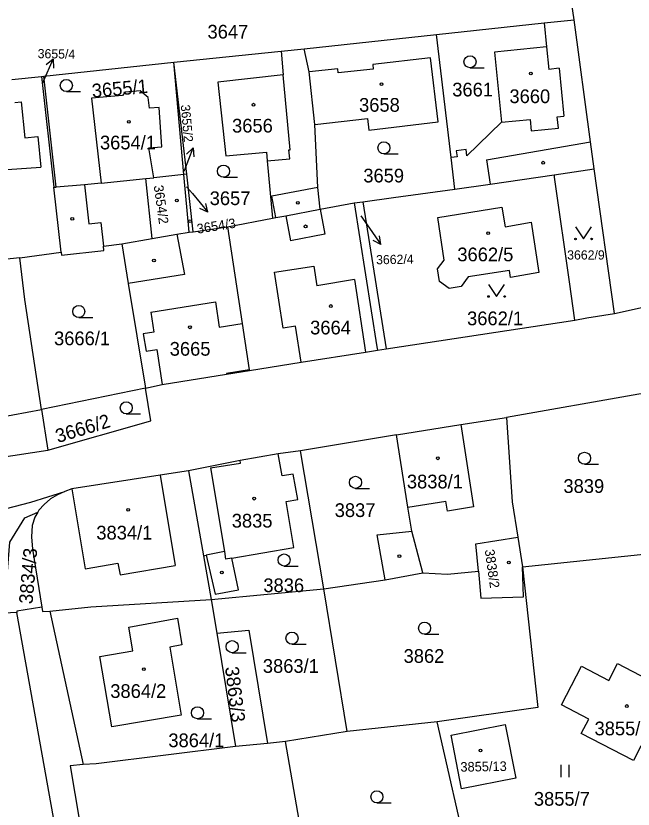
# Model space of a CAD drawing. Extents: x -869103 to -863415, y -1015889 to -1012477.
# Drawn here: x -867170.4 to -867093.8, y -1014607.6 to -1014509.2 of the extents above; entities that cross this region are included whole.
import ezdxf

# ---------------------------------------------------------------- set-up
doc = ezdxf.new("R2010")
doc.units = 0
for name, color, linetype in [('Hranice parcel', 7, 'Continuous'), ('Parcelní čísla', 7, 'Continuous'), ('Pop  PČ popisy', 7, 'Continuous'), ('Vnitřní kresba', 7, 'Continuous'), ('Značky budov', 7, 'Continuous'), ('Značky kultur', 7, 'Continuous')]:
    doc.layers.add(name, color=color, linetype=linetype)

msp = doc.modelspace()

# ---------------------------------------------------------------- linework, layer by layer
at = {"layer": 'Hranice parcel'}
for p, q in [((-867101.09, -1014509.66), (-867102.23, -1014501.68)), ((-867118.18, -1014511.5), (-867104.81, -1014510.06)), ((-867104.81, -1014510.06), (-867101.09, -1014509.66)), ((-867134.61, -1014513.27), (-867118.18, -1014511.5)), ((-867116.37, -1014526.76), (-867118.18, -1014511.5)), ((-867137.47, -1014513.56), (-867134.61, -1014513.27)), ((-867133.99, -1014516.12), (-867134.61, -1014513.27)), ((-867150.8, -1014514.92), (-867137.47, -1014513.56)), ((-867166.92, -1014516.66), (-867150.8, -1014514.92)), ((-867149.53, -1014528.86), (-867150.8, -1014514.92)), ((-867149.18, -1014528.82), (-867150.8, -1014514.92)), ((-867133.26, -1014522.66), (-867133.99, -1014516.12)), ((-867170.89, -1014517.07), (-867167.22, -1014516.69)), ((-867167.22, -1014516.69), (-867166.92, -1014516.66)), ((-867167.22, -1014516.69), (-867165.67, -1014530.43)), ((-867165.37, -1014530.41), (-867166.92, -1014516.66)), ((-867115.91, -1014530.68), (-867116.37, -1014526.76)), ((-867103.56, -1014528.88), (-867098.6, -1014528.15)), ((-867096.08, -1014546.1), (-867098.6, -1014528.15)), ((-867149.53, -1014528.86), (-867153.25, -1014529.25)), ((-867149.18, -1014528.82), (-867149.53, -1014528.86)), ((-867148.88, -1014536.02), (-867149.53, -1014528.86)), ((-867148.39, -1014535.95), (-867149.18, -1014528.82)), ((-867165.67, -1014530.43), (-867165.37, -1014530.41)), ((-867164.76, -1014538.48), (-867165.67, -1014530.43)), ((-867132.62, -1014533.17), (-867128.41, -1014532.38)), ((-867128.41, -1014532.38), (-867127.34, -1014532.23)), ((-867127.34, -1014532.23), (-867124.43, -1014550.48)), ((-867144.12, -1014535.33), (-867138.55, -1014534.28)), ((-867148.88, -1014536.02), (-867148.39, -1014535.95)), ((-867148.39, -1014535.95), (-867144.12, -1014535.33)), ((-867157.22, -1014537.44), (-867153.48, -1014536.78)), ((-867169.89, -1014539.18), (-867164.76, -1014538.48)), ((-867169.89, -1014539.18), (-867172.89, -1014539.5)), ((-867124.43, -1014550.48), (-867101, -1014546.94)), ((-867125.5, -1014550.65), (-867124.43, -1014550.48)), ((-867141.41, -1014553.09), (-867141.4, -1014553.16)), ((-867154.31, -1014555.34), (-867167.19, -1014558.02)), ((-867167.19, -1014558.02), (-867166.43, -1014563.04)), ((-867123.12, -1014561.13), (-867135.06, -1014563.12)), ((-867203.46, -1014568.81), (-867166.43, -1014563.04)), ((-867135.06, -1014563.12), (-867137.81, -1014563.51)), ((-867132.16, -1014580.25), (-867135.06, -1014563.12)), ((-867148.98, -1014565.6), (-867147.1, -1014576.15)), ((-867108.08, -1014573.84), (-867107.48, -1014577.54)), ((-867147.1, -1014576.15), (-867146.13, -1014581.59)), ((-867107.48, -1014577.54), (-867092.05, -1014575.92)), ((-867116.79, -1014578.41), (-867112.98, -1014578.05)), ((-867132.16, -1014580.25), (-867124.53, -1014579.12)), ((-867146.13, -1014581.59), (-867132.16, -1014580.25)), ((-867129.28, -1014597.95), (-867132.16, -1014580.25)), ((-867146.13, -1014581.59), (-867145.44, -1014585.73)), ((-867170.27, -1014583.19), (-867171.83, -1014583.26)), ((-867167.16, -1014582.54), (-867170.28, -1014583.03)), ((-867170.28, -1014583.03), (-867170.27, -1014583.19)), ((-867166.19, -1014583.01), (-867162.02, -1014602.05)), ((-867145.44, -1014585.73), (-867143.12, -1014599.82)), ((-867118.08, -1014596.76), (-867129.28, -1014597.95)), ((-867129.28, -1014597.95), (-867136.92, -1014599.19)), ((-867139.15, -1014599.42), (-867143.12, -1014599.82)), ((-867136.92, -1014599.19), (-867139.15, -1014599.42)), ((-867133.27, -1014620.18), (-867136.92, -1014599.19))]:
    msp.add_line(p, q, dxfattribs=at)
for points in [[(-867104.81, -1014510.06), (-867104.51, -1014513), (-867110.99, -1014513.66), (-867110.1, -1014522.36), (-867114.4, -1014526.52), (-867114.49, -1014525.75), (-867115.72, -1014525.91), (-867115.63, -1014526.67), (-867116.37, -1014526.76)], [(-867098.6, -1014528.15), (-867099.05, -1014524.81), (-867101.09, -1014509.66)], [(-867137.47, -1014513.56), (-867137.2, -1014516.48), (-867145.3, -1014517.42), (-867144.32, -1014526.53), (-867139.28, -1014526.07), (-867139.18, -1014527.17), (-867138.55, -1014534.28)], [(-867133.26, -1014522.66), (-867126.75, -1014521.9), (-867126.58, -1014523.36), (-867117.98, -1014522.34), (-867118.93, -1014514.4), (-867126.08, -1014515.2), (-867126.02, -1014515.78), (-867130.38, -1014516.25), (-867130.44, -1014515.73), (-867133.99, -1014516.12)], [(-867153.25, -1014529.25), (-867153.88, -1014525.54), (-867152.28, -1014525.43), (-867152.58, -1014520.54), (-867153.79, -1014520.62), (-867153.97, -1014519.3), (-867154.97, -1014518.48), (-867156.84, -1014518.63), (-867157.15, -1014519.05), (-867160.98, -1014519.37), (-867159.8, -1014529.94), (-867161.88, -1014530.12), (-867165.37, -1014530.41)], [(-867132.62, -1014533.17), (-867132.89, -1014530.48), (-867133.26, -1014522.66)], [(-867115.91, -1014530.68), (-867111.53, -1014530.04), (-867103.56, -1014528.88)], [(-867101, -1014546.94), (-867101.68, -1014542.17), (-867103.44, -1014529.76), (-867103.52, -1014529.18), (-867103.54, -1014529.03), (-867103.56, -1014528.88)], [(-867153.48, -1014536.78), (-867154.26, -1014529.36), (-867153.25, -1014529.25)], [(-867127.34, -1014532.23), (-867123.52, -1014531.72), (-867115.91, -1014530.68)], [(-867128.41, -1014532.38), (-867125.57, -1014550.24), (-867125.5, -1014550.65)], [(-867106.42, -1014534.78), (-867105.48, -1014540.99), (-867108.99, -1014541.61), (-867109.12, -1014540.76), (-867114.24, -1014541.56), (-867115.1, -1014542.76), (-867116.61, -1014543), (-867117.82, -1014542.12), (-867118.06, -1014540.56), (-867117.22, -1014539.46), (-867118.01, -1014534.2), (-867110.06, -1014532.91), (-867109.67, -1014535.36), (-867106.42, -1014534.78)], [(-867138.55, -1014534.28), (-867138.12, -1014534.2), (-867136.88, -1014533.97), (-867132.62, -1014533.17)], [(-867153.48, -1014536.78), (-867150.39, -1014536.24), (-867148.88, -1014536.02)], [(-867144.12, -1014535.33), (-867142.31, -1014547.34), (-867141.41, -1014553.09)], [(-867164.76, -1014538.48), (-867164.72, -1014538.88), (-867159.45, -1014538.28), (-867159.51, -1014537.76), (-867157.22, -1014537.44)], [(-867157.22, -1014537.44), (-867156.43, -1014542.38), (-867154.31, -1014555.34)], [(-867167.19, -1014558.02), (-867169.27, -1014544.34), (-867169.89, -1014539.18)], [(-867096.08, -1014546.1), (-867092.9, -1014545.39), (-867086.27, -1014544.39)], [(-867101, -1014546.94), (-867099.53, -1014546.62), (-867096.08, -1014546.1)], [(-867141.4, -1014553.16), (-867134.98, -1014552.12), (-867126.98, -1014550.9), (-867125.5, -1014550.65)], [(-867154.31, -1014555.34), (-867152.24, -1014554.9), (-867144.26, -1014553.63), (-867141.4, -1014553.16)], [(-867166.43, -1014563.04), (-867153.63, -1014559.39), (-867154.31, -1014555.34)], [(-867092.58, -1014556.05), (-867093.07, -1014556.1), (-867109.48, -1014558.99)], [(-867200.7, -1014566.1), (-867199.51, -1014565.78), (-867191.81, -1014563.86), (-867191.52, -1014563.35), (-867186.8, -1014562.15), (-867182.08, -1014560.95), (-867181.6, -1014561.27), (-867176.32, -1014559.88), (-867172.57, -1014558.99), (-867167.19, -1014558.02)], [(-867123.12, -1014561.13), (-867115.17, -1014559.85), (-867109.48, -1014558.99)], [(-867109.48, -1014558.99), (-867108.79, -1014569.44), (-867108.08, -1014573.84)], [(-867124.53, -1014579.12), (-867125.52, -1014573.55), (-867121.25, -1014573.1), (-867121.72, -1014570.12), (-867123.12, -1014561.13)], [(-867137.81, -1014563.51), (-867142.55, -1014564.32), (-867148.98, -1014565.6)], [(-867147.1, -1014576.15), (-867146.76, -1014576.08), (-867145.64, -1014580.92), (-867142.77, -1014580.37), (-867143.59, -1014576.44), (-867135.87, -1014575.12), (-867136.82, -1014569.41), (-867135.4, -1014569.17), (-867135.95, -1014566.01), (-867137.35, -1014566.24), (-867137.81, -1014563.51)], [(-867148.98, -1014565.6), (-867152.48, -1014566.14), (-867163.45, -1014567.83), (-867164.29, -1014568.16), (-867165.24, -1014568.57), (-867166.1, -1014569.09), (-867166.88, -1014569.8), (-867167.55, -1014570.51), (-867167.68, -1014570.74)], [(-867171.83, -1014583.26), (-867171.13, -1014574.44), (-867169.29, -1014571.46), (-867167.68, -1014570.74)], [(-867167.68, -1014570.74), (-867168.02, -1014571.36), (-867168.35, -1014572.38), (-867168.43, -1014573.8), (-867168.32, -1014575.33), (-867167.16, -1014582.54)], [(-867112.98, -1014578.05), (-867113.3, -1014574.66), (-867108.08, -1014573.84)], [(-867124.53, -1014579.12), (-867119.89, -1014578.28), (-867116.79, -1014578.41)], [(-867107.48, -1014577.54), (-867105.61, -1014594.97), (-867118.08, -1014596.76)], [(-867112.98, -1014578.05), (-867112.67, -1014581.39), (-867107.38, -1014581.25), (-867107.48, -1014577.54)], [(-867166.19, -1014583.01), (-867161.1, -1014582.47), (-867146.13, -1014581.59)], [(-867154.08, -1014647.3), (-867158.62, -1014648.39), (-867170.27, -1014583.19)], [(-867167.16, -1014582.54), (-867167.08, -1014583.06), (-867166.19, -1014583.01)], [(-867150.33, -1014583.9), (-867149.78, -1014587.2), (-867151.28, -1014587.47), (-867149.87, -1014595.9), (-867158.47, -1014597.35), (-867159.95, -1014588.65), (-867155.87, -1014587.95), (-867156.36, -1014585), (-867150.33, -1014583.9)], [(-867145.44, -1014585.73), (-867141.46, -1014585.36), (-867139.15, -1014599.42)], [(-867096.79, -1014591.62), (-867095.69, -1014589.53), (-867089.2, -1014592.91), (-867090.28, -1014594.96), (-867086.92, -1014596.75), (-867089.43, -1014601.53), (-867092.82, -1014599.78), (-867093.74, -1014601.54), (-867100.2, -1014598.18), (-867099.27, -1014596.4), (-867102.64, -1014594.65), (-867100.18, -1014589.84), (-867096.79, -1014591.62)], [(-867113.22, -1014617.93), (-867114.06, -1014614.36), (-867118.08, -1014596.76)], [(-867108.34, -1014603.75), (-867115.07, -1014605.07), (-867116.37, -1014598.39), (-867109.65, -1014597.08), (-867108.34, -1014603.75)], [(-867143.12, -1014599.82), (-867160.41, -1014601.95), (-867162.02, -1014602.05)], [(-867162.02, -1014602.05), (-867163.63, -1014602.2), (-867161.32, -1014615.93), (-867161.27, -1014616.71), (-867160.29, -1014622.71)]]:
    msp.add_lwpolyline(points, dxfattribs=at)
at = {"layer": 'Pop  PČ popisy'}
for p, q in [((-867166.95, -1014517.29), (-867165.777, -1014514.528)), ((-867165.777, -1014514.528), (-867166.63, -1014515.254)), ((-867165.777, -1014514.528), (-867165.708, -1014515.645)), ((-867167.04, -1014517.49), (-867166.95, -1014517.29)), ((-867149.47, -1014528.36), (-867148.395, -1014525.558)), ((-867148.395, -1014525.558), (-867149.221, -1014526.314)), ((-867148.395, -1014525.558), (-867148.286, -1014526.673)), ((-867149.5, -1014528.44), (-867149.47, -1014528.36)), ((-867149.19, -1014530.37), (-867148.47, -1014531.23)), ((-867148.47, -1014531.23), (-867146.541, -1014533.529)), ((-867146.541, -1014533.529), (-867147.568, -1014533.084)), ((-867146.541, -1014533.529), (-867146.801, -1014532.44)), ((-867127.57, -1014533.97), (-867126.79, -1014535.1)), ((-867126.79, -1014535.1), (-867125.069, -1014537.558)), ((-867125.069, -1014537.558), (-867125.233, -1014536.451)), ((-867125.069, -1014537.558), (-867126.053, -1014537.025))]:
    msp.add_line(p, q, dxfattribs=at)
at = {"layer": 'Vnitřní kresba'}
for p, q in [((-867104.51, -1014513), (-867104.22, -1014515.81)), ((-867102.93, -1014515.68), (-867104.22, -1014515.81)), ((-867102.93, -1014515.68), (-867102.35, -1014521.61)), ((-867136.35, -1014525.8), (-867137.2, -1014516.48)), ((-867170.5, -1014519.93), (-867169.71, -1014519.85)), ((-867169.71, -1014519.85), (-867169.27, -1014524.31)), ((-867110.1, -1014522.36), (-867106.56, -1014522.02)), ((-867106.56, -1014522.02), (-867106.42, -1014523.43)), ((-867103.18, -1014521.69), (-867102.35, -1014521.61)), ((-867103.04, -1014523.1), (-867103.18, -1014521.69)), ((-867106.42, -1014523.43), (-867103.04, -1014523.1)), ((-867169.27, -1014524.31), (-867167.68, -1014524.16)), ((-867167.68, -1014524.16), (-867167.3, -1014527.93)), ((-867111.97, -1014527.02), (-867099.05, -1014524.81)), ((-867136.5, -1014525.81), (-867136.35, -1014525.8)), ((-867136.4, -1014526.91), (-867136.5, -1014525.81)), ((-867139.18, -1014527.17), (-867136.4, -1014526.91)), ((-867111.97, -1014527.02), (-867111.53, -1014530.04)), ((-867174.41, -1014528.43), (-867167.3, -1014527.93)), ((-867161.88, -1014530.12), (-867161.33, -1014534.99)), ((-867159.8, -1014529.94), (-867154.26, -1014529.36)), ((-867132.89, -1014530.48), (-867138.62, -1014531.55)), ((-867138.12, -1014534.2), (-867138.62, -1014531.55)), ((-867136.88, -1014533.97), (-867136.3, -1014537.07)), ((-867132.62, -1014533.17), (-867132.04, -1014536.27)), ((-867161.33, -1014534.99), (-867159.84, -1014534.82)), ((-867159.84, -1014534.82), (-867159.51, -1014537.76)), ((-867150.39, -1014536.24), (-867149.46, -1014541.27)), ((-867132.04, -1014536.27), (-867136.3, -1014537.07)), ((-867138.29, -1014540.98), (-867133.42, -1014540.22)), ((-867133.42, -1014540.22), (-867133.04, -1014542.67)), ((-867149.46, -1014541.27), (-867156.43, -1014542.38)), ((-867137.2, -1014547.92), (-867138.29, -1014540.98)), ((-867128.36, -1014541.88), (-867133.04, -1014542.67)), ((-867128.36, -1014541.88), (-867126.98, -1014550.9)), ((-867153.63, -1014545.93), (-867145.62, -1014544.66)), ((-867145.62, -1014544.66), (-867145.15, -1014547.78)), ((-867153.63, -1014545.93), (-867153.25, -1014548.42)), ((-867145.15, -1014547.78), (-867142.31, -1014547.34)), ((-867135.69, -1014547.67), (-867137.2, -1014547.92)), ((-867134.98, -1014552.12), (-867135.69, -1014547.67)), ((-867153.25, -1014548.42), (-867154.59, -1014548.63)), ((-867154.59, -1014548.63), (-867154.22, -1014550.76)), ((-867154.22, -1014550.76), (-867152.91, -1014550.55)), ((-867152.91, -1014550.55), (-867152.24, -1014554.9)), ((-867141.41, -1014553.09), (-867144.26, -1014553.55)), ((-867144.26, -1014553.55), (-867144.26, -1014553.63)), ((-867115.17, -1014559.85), (-867113.57, -1014570.09)), ((-867142.49, -1014564.65), (-867142.55, -1014564.32)), ((-867146.23, -1014565.26), (-867142.49, -1014564.65)), ((-867146.23, -1014565.26), (-867144.51, -1014575.61)), ((-867152.48, -1014566.14), (-867150.62, -1014577.37)), ((-867168.52, -1014569.5), (-867164.29, -1014568.16)), ((-867163.45, -1014567.83), (-867161.78, -1014577.76)), ((-867121.72, -1014570.12), (-867117.02, -1014569.37)), ((-867116.83, -1014570.6), (-867117.02, -1014569.37)), ((-867173.42, -1014570.74), (-867168.52, -1014569.5)), ((-867113.57, -1014570.09), (-867116.83, -1014570.6)), ((-867119.89, -1014578.28), (-867121.25, -1014573.1)), ((-867144.51, -1014575.61), (-867146.76, -1014576.08)), ((-867144.51, -1014575.61), (-867144.35, -1014576.57)), ((-867161.78, -1014577.76), (-867157.75, -1014577.07)), ((-867157.75, -1014577.07), (-867157.45, -1014578.52)), ((-867143.59, -1014576.44), (-867144.35, -1014576.57)), ((-867157.45, -1014578.52), (-867150.62, -1014577.37))]:
    msp.add_line(p, q, dxfattribs=at)
at = {"layer": 'Značky budov'}
for centre in [(-867106.457, -1014516.329), (-867125.007, -1014517.659), (-867140.897, -1014520.199), (-867156.377, -1014522.319), (-867104.937, -1014527.389), (-867150.397, -1014532.079), (-867135.387, -1014532.369), (-867163.387, -1014534.349), (-867148.767, -1014534.639), (-867134.417, -1014535.289), (-867111.757, -1014536.129), (-867153.247, -1014539.519), (-867131.297, -1014545.169), (-867148.777, -1014547.809), (-867118.007, -1014564.059), (-867140.817, -1014569.059), (-867156.457, -1014570.459), (-867122.787, -1014576.189), (-867109.187, -1014576.989), (-867144.827, -1014578.229), (-867154.507, -1014590.209), (-867094.547, -1014594.789), (-867112.707, -1014600.299)]:
    msp.add_circle(centre, 0.175, dxfattribs=at)
at = {"layer": 'Značky kultur'}
for p, q in [((-867114.013, -1014515.62), (-867112.263, -1014515.62)), ((-867164.123, -1014518.57), (-867162.373, -1014518.57)), ((-867124.703, -1014526.29), (-867122.953, -1014526.29)), ((-867144.623, -1014529.19), (-867142.873, -1014529.19)), ((-867162.583, -1014546.6), (-867160.833, -1014546.6)), ((-867156.683, -1014558.55), (-867154.933, -1014558.55)), ((-867099.803, -1014564.8), (-867098.053, -1014564.8)), ((-867128.233, -1014567.79), (-867126.483, -1014567.79)), ((-867137.093, -1014577.42), (-867135.343, -1014577.42)), ((-867119.653, -1014585.88), (-867117.903, -1014585.88)), ((-867136.113, -1014587.12), (-867134.363, -1014587.12)), ((-867143.533, -1014588.17), (-867141.783, -1014588.17)), ((-867147.843, -1014596.37), (-867146.093, -1014596.37)), ((-867102.711, -1014603.6), (-867102.711, -1014602.1)), ((-867101.71, -1014603.6), (-867101.71, -1014602.1)), ((-867125.573, -1014606.8), (-867123.823, -1014606.8))]:
    msp.add_line(p, q, dxfattribs=at)
for points in [[(-867100.92, -1014535.349), (-867099.92, -1014536.85), (-867098.92, -1014535.349)], [(-867111.72, -1014542.489), (-867110.72, -1014543.99), (-867109.72, -1014542.489)]]:
    msp.add_lwpolyline(points, dxfattribs=at)
for centre, radius in [((-867114.013, -1014514.87), 0.75), ((-867164.123, -1014517.82), 0.75), ((-867124.703, -1014525.54), 0.75), ((-867144.623, -1014528.44), 0.75), ((-867100.92, -1014536.849), 0.1), ((-867098.92, -1014536.849), 0.1), ((-867111.72, -1014543.989), 0.1), ((-867109.72, -1014543.989), 0.1), ((-867162.583, -1014545.85), 0.75), ((-867156.683, -1014557.8), 0.75), ((-867099.803, -1014564.05), 0.75), ((-867128.233, -1014567.04), 0.75), ((-867137.093, -1014576.67), 0.75), ((-867119.653, -1014585.13), 0.75), ((-867136.113, -1014586.37), 0.75), ((-867143.533, -1014587.42), 0.75), ((-867147.843, -1014595.62), 0.75), ((-867125.573, -1014606.05), 0.75)]:
    msp.add_circle(centre, radius, dxfattribs=at)

# ---------------------------------------------------------------- texts
at = {"layer": 'Parcelní čísla'}
for s, height, p in [('3647', 1.7, (-867146.6, -1014511.99)), ('3661', 1.7, (-867116.22, -1014519.17)), ('3660', 1.7, (-867109.12, -1014520)), ('3658', 1.7, (-867127.79, -1014521.07)), ('3656', 1.7, (-867143.55, -1014523.65)), ('3654/1', 1.7, (-867159.95, -1014525.74)), ('3659', 1.7, (-867127.26, -1014529.84)), ('3657', 1.7, (-867146.33, -1014532.65)), ('3662/5', 1.7, (-867115.59, -1014539.62)), ('3662/9', 1.139, (-867101.954, -1014539.399)), ('3662/1', 1.7, (-867114.38, -1014547.55)), ('3664', 1.7, (-867133.86, -1014548.69)), ('3666/1', 1.7, (-867165.65, -1014550.03)), ('3665', 1.7, (-867151.29, -1014551.33)), ('3838/1', 1.7, (-867121.85, -1014567.79)), ('3839', 1.7, (-867102.42, -1014568.35)), ('3837', 1.7, (-867130.81, -1014571.34)), ('3835', 1.7, (-867143.59, -1014572.65)), ('3834/1', 1.7, (-867160.4, -1014574.13)), ('3836', 1.7, (-867139.67, -1014580.66)), ('3862', 1.7, (-867122.26, -1014589.43)), ('3863/1', 1.7, (-867139.73, -1014590.67)), ('3864/2', 1.7, (-867158.67, -1014593.78)), ('3855/12', 1.7, (-867098.56, -1014598.42)), ('3864/1', 1.7, (-867151.46, -1014599.89)), ('3855/7', 1.7, (-867106.09, -1014607.15))]:
    msp.add_text(s, height=height, dxfattribs=at).set_placement(p)
for s, height, rotation, p in [('3655/4', 1.139, 359, (-867167.689, -1014514.419)), ('3655/1', 1.7, 5, (-867160.885, -1014519.326)), ('3655/2', 1.139, 275, (-867149.92, -1014520.243)), ('3654/2', 1.19, 278, (-867153.279, -1014530.252)), ('3654/3', 1.19, 9, (-867147.829, -1014536.198)), ('3662/4', 1.139, 1, (-867125.666, -1014539.998)), ('3666/2', 1.7, 17, (-867165.171, -1014562.172)), ('3834/3', 1.7, 85, (-867168.323, -1014582.184)), ('3838/2', 1.19, 278, (-867112.189, -1014575.422)), ('3863/3', 1.7, 277, (-867144.433, -1014589.983)), ('3855/13', 1.19, 1, (-867115.199, -1014602.934))]:
    msp.add_text(s, height=height, rotation=rotation, dxfattribs=at).set_placement(p)

doc.saveas('drawing.dxf')
